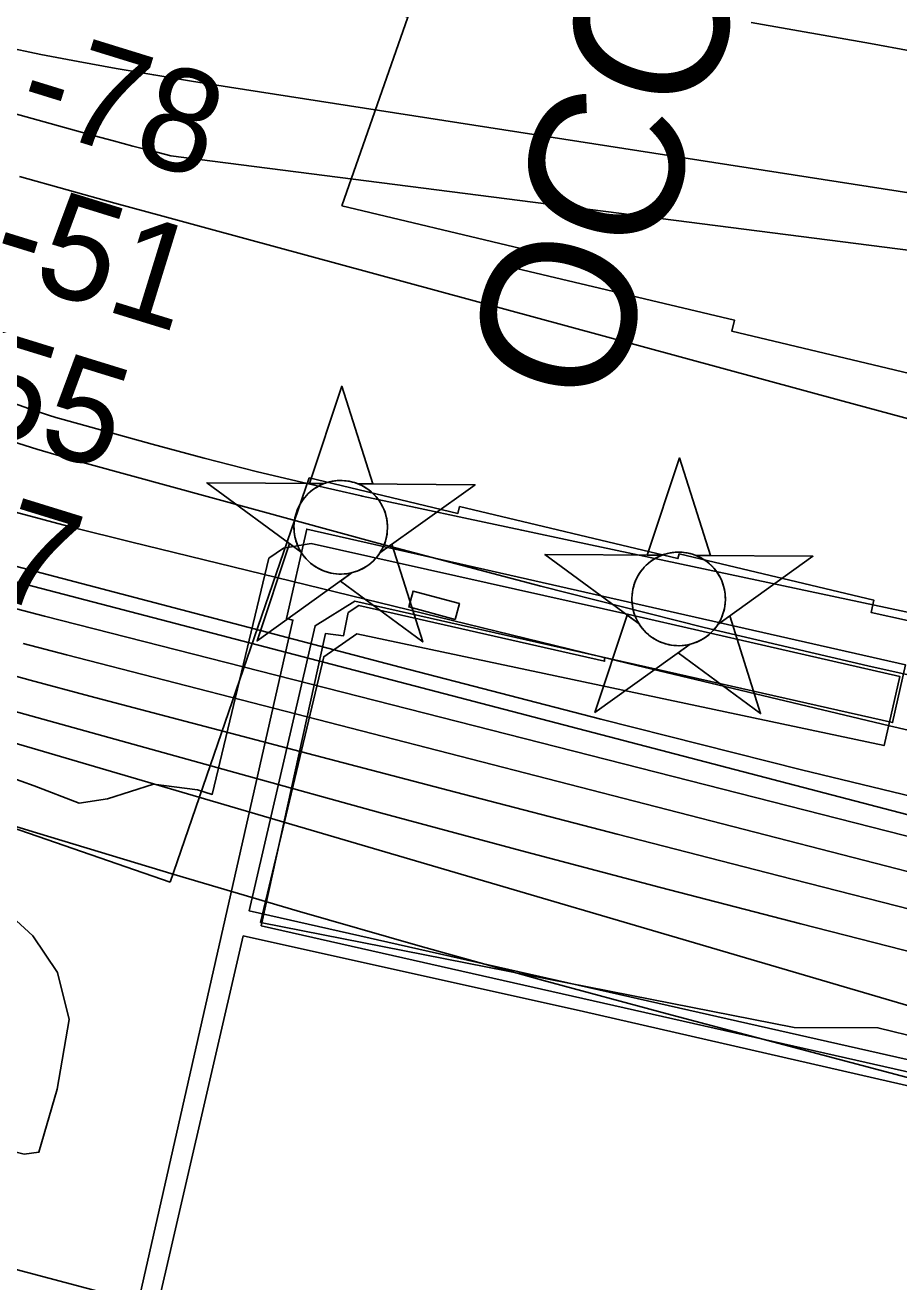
# Model space of a CAD drawing. Extents: x 3535183 to 3573198, y 534952 to 560562.
# Drawn here: x 3557082 to 3557653, y 544239 to 545059 of the extents above; entities that cross this region are included whole.
import ezdxf

# ---------------------------------------------------------------- set-up
doc = ezdxf.new("R2010")
doc.units = 0
for name, color, linetype in [('V-BLDG-OTLN', 7, 'Continuous'), ('V-CHAN-DOCK', 7, 'Continuous'), ('V-CHAN-NAID', 7, 'Continuous'), ('V-LEVE-TOET', 7, 'Continuous'), ('V-RIVR-EDGE', 7, 'Continuous'), ('V-RIVR-RANG', 7, 'Continuous'), ('V-RRAP-RVMT', 7, 'Continuous'), ('V-SITE-VEGE', 7, 'Continuous'), ('V-TOPO-DPTH', 7, 'Continuous'), ('V-TOPO-MAJR', 7, 'Continuous'), ('V-TOPO-MINR', 7, 'Continuous'), ('V-TOPO-WATR', 7, 'Continuous'), ('V-UTIL-LINE', 7, 'Continuous')]:
    doc.layers.add(name, color=color, linetype=linetype)

msp = doc.modelspace()

# ---------------------------------------------------------------- linework, layer by layer
at = {"layer": 'V-BLDG-OTLN'}
msp.add_lwpolyline([(3557362.75, 544671.19), (3557332.48, 544679.42), (3557335.28, 544689.79), (3557365.59, 544681.64)], close=True, dxfattribs=at)
at = {"layer": 'V-CHAN-DOCK'}
for points in [[(3557150.38, 544201.89), (3557256.8, 544670.9), (3557252.56, 544671.86), (3557265.83, 544730.31), (3557657.02, 544641.55), (3557648.49, 544603.97), (3557297.18, 544683.22), (3557271.25, 544667.14), (3557228.15, 544481.1), (3557671.56, 544380.85), (3557954.62, 544316.97), (3557965.39, 544370.03), (3558102.44, 544338.61), (3558149.75, 544487.35), (3558133.22, 544491.15), (3558133.97, 544494.29), (3558111.72, 544499.56), (3558102.35, 544457.82), (3558049.7, 544467.25), (3558060.41, 544517.54), (3558136, 544502.75), (3558143.8, 544535.21), (3558719.51, 544402.4)], [(3557224.35, 544464.66), (3557162.78, 544198.87)], [(3558462.92, 544237.43), (3558124.67, 544314.69), (3558055.18, 544090.75), (3558026.3, 544099.64), (3558096.75, 544321.07), (3557977.4, 544348.33), (3557964.59, 544296.7), (3557446.7, 544415.19), (3557224.35, 544464.66)]]:
    msp.add_lwpolyline(points, dxfattribs=at)
at = {"layer": 'V-CHAN-NAID'}
for points in [[(3557277.13, 544759.95), (3557267.54, 544760.02), (3557288.67, 544823.51), (3557308.89, 544759.73), (3557299.3, 544759.8), (3557297.73, 544760.37), (3557295.63, 544760.99), (3557293.59, 544761.45), (3557291.56, 544761.75), (3557290.39, 544761.87), (3557288.85, 544761.95), (3557287.13, 544761.95), (3557285.76, 544761.88), (3557283.86, 544761.68), (3557282.49, 544761.46), (3557280.71, 544761.07), (3557279.18, 544760.65), (3557278.15, 544760.32)], [(3557497.88, 544713.2), (3557488.29, 544713.27), (3557509.41, 544776.75), (3557529.64, 544712.98), (3557520.05, 544713.04), (3557518.47, 544713.62), (3557516.38, 544714.24), (3557514.34, 544714.69), (3557512.3, 544715), (3557511.14, 544715.11), (3557509.6, 544715.2), (3557507.88, 544715.19), (3557506.51, 544715.12), (3557504.6, 544714.92), (3557503.24, 544714.7), (3557501.45, 544714.32), (3557499.92, 544713.9), (3557498.89, 544713.57)], [(3557277.13, 544759.95), (3557200.64, 544760.49), (3557262.2, 544715.1), (3557261.09, 544717.01), (3557260.28, 544718.63), (3557259.45, 544720.6), (3557258.76, 544722.66), (3557258.39, 544723.98), (3557258.03, 544725.6), (3557257.79, 544727.05), (3557257.6, 544728.65), (3557257.49, 544730.38), (3557257.48, 544731.96), (3557257.59, 544734.04), (3557257.77, 544735.66), (3557258.16, 544737.86), (3557258.64, 544739.78), (3557259.25, 544741.67), (3557259.9, 544743.35), (3557260.63, 544744.94), (3557261.44, 544746.47), (3557262.5, 544748.21), (3557263.53, 544749.68), (3557264.53, 544750.95), (3557265.54, 544752.09), (3557266.84, 544753.43), (3557267.9, 544754.4), (3557269.61, 544755.79), (3557270.82, 544756.66), (3557272.51, 544757.73), (3557274.24, 544758.68), (3557275.69, 544759.36)], [(3557299.3, 544759.8), (3557375.8, 544759.25), (3557313.59, 544714.73), (3557314.5, 544716.22), (3557315.48, 544718.07), (3557316.2, 544719.65), (3557316.94, 544721.61), (3557317.48, 544723.39), (3557317.88, 544725.03), (3557318.24, 544727.04), (3557318.43, 544728.61), (3557318.55, 544730.82), (3557318.52, 544732.88), (3557318.33, 544735.1), (3557318.07, 544736.86), (3557317.58, 544739.09), (3557316.94, 544741.23), (3557316.19, 544743.21), (3557315.54, 544744.66), (3557314.53, 544746.57), (3557313.47, 544748.3), (3557312.25, 544750), (3557310.99, 544751.54), (3557309.72, 544752.9), (3557308.09, 544754.43), (3557306.35, 544755.85), (3557304.66, 544757.02), (3557302.78, 544758.16), (3557301.3, 544758.92)], [(3557295.56, 544701.82), (3557233.36, 544657.3), (3557254.48, 544720.79), (3557262.2, 544715.1), (3557262.84, 544714.13), (3557264.22, 544712.27), (3557265.43, 544710.86), (3557266.9, 544709.35), (3557268.29, 544708.1), (3557269.74, 544706.95), (3557271.15, 544705.96), (3557272.82, 544704.92), (3557274.54, 544704.01), (3557276.33, 544703.2), (3557277.77, 544702.65), (3557279.4, 544702.12), (3557281.63, 544701.55), (3557283.16, 544701.27), (3557285.19, 544701.01), (3557286.72, 544700.91), (3557288.58, 544700.88), (3557290.27, 544700.96), (3557291.98, 544701.14), (3557293.88, 544701.45)], [(3557313.59, 544714.73), (3557321.39, 544720.31), (3557341.61, 544656.54), (3557287.77, 544696.24), (3557295.56, 544701.82), (3557297.23, 544702.3), (3557298.84, 544702.86), (3557301, 544703.78), (3557302.73, 544704.66), (3557304.6, 544705.77), (3557306.34, 544706.98), (3557307.89, 544708.23), (3557309.18, 544709.4), (3557310.56, 544710.82), (3557311.77, 544712.22), (3557312.88, 544713.69)], [(3557497.88, 544713.2), (3557421.38, 544713.74), (3557482.95, 544668.34), (3557481.84, 544670.25), (3557481.03, 544671.88), (3557480.2, 544673.85), (3557479.5, 544675.9), (3557479.14, 544677.23), (3557478.78, 544678.85), (3557478.54, 544680.3), (3557478.35, 544681.9), (3557478.24, 544683.63), (3557478.23, 544685.21), (3557478.33, 544687.29), (3557478.52, 544688.9), (3557478.91, 544691.11), (3557479.39, 544693.03), (3557479.99, 544694.92), (3557480.65, 544696.6), (3557481.37, 544698.18), (3557482.19, 544699.72), (3557483.25, 544701.46), (3557484.28, 544702.93), (3557485.28, 544704.2), (3557486.28, 544705.34), (3557487.59, 544706.68), (3557488.64, 544707.64), (3557490.36, 544709.04), (3557491.57, 544709.91), (3557493.26, 544710.98), (3557494.99, 544711.93), (3557496.44, 544712.61)], [(3557520.05, 544713.04), (3557596.54, 544712.5), (3557534.34, 544667.98), (3557535.25, 544669.47), (3557536.23, 544671.32), (3557536.94, 544672.9), (3557537.68, 544674.85), (3557538.23, 544676.64), (3557538.63, 544678.28), (3557538.99, 544680.29), (3557539.17, 544681.86), (3557539.3, 544684.07), (3557539.27, 544686.13), (3557539.08, 544688.35), (3557538.81, 544690.11), (3557538.32, 544692.34), (3557537.68, 544694.48), (3557536.93, 544696.46), (3557536.28, 544697.91), (3557535.28, 544699.82), (3557534.21, 544701.54), (3557533, 544703.24), (3557531.74, 544704.78), (3557530.47, 544706.15), (3557528.84, 544707.68), (3557527.09, 544709.09), (3557525.41, 544710.27), (3557523.52, 544711.4), (3557522.05, 544712.16)], [(3557516.31, 544655.07), (3557454.11, 544610.55), (3557475.23, 544674.03), (3557482.95, 544668.34), (3557483.58, 544667.38), (3557484.97, 544665.52), (3557486.18, 544664.1), (3557487.65, 544662.6), (3557489.04, 544661.35), (3557490.49, 544660.2), (3557491.89, 544659.21), (3557493.57, 544658.17), (3557495.28, 544657.26), (3557497.08, 544656.45), (3557498.52, 544655.89), (3557500.15, 544655.36), (3557502.38, 544654.8), (3557503.91, 544654.51), (3557505.93, 544654.26), (3557507.47, 544654.15), (3557509.33, 544654.13), (3557511.02, 544654.21), (3557512.73, 544654.39), (3557514.63, 544654.7)], [(3557534.34, 544667.98), (3557542.14, 544673.56), (3557562.36, 544609.78), (3557508.51, 544649.49), (3557516.31, 544655.07), (3557517.98, 544655.55), (3557519.59, 544656.11), (3557521.75, 544657.02), (3557523.48, 544657.91), (3557525.35, 544659.02), (3557527.08, 544660.23), (3557528.64, 544661.48), (3557529.92, 544662.65), (3557531.31, 544664.07), (3557532.51, 544665.47), (3557533.63, 544666.94)]]:
    msp.add_lwpolyline(points, close=True, dxfattribs=at)
for centre in [(3557288.01, 544731.42), (3557508.76, 544684.67)]:
    msp.add_circle(centre, 30.54, dxfattribs=at)
at = {"layer": 'V-LEVE-TOET'}
msp.add_lwpolyline([(3557132.62, 544231.73), (3557072.71, 544247.79)], dxfattribs=at)
at = {"layer": 'V-RIVR-EDGE'}
for points in [[(3557045.05, 544577.82), (3557087.63, 544562.71), (3557117.02, 544551.23), (3557135.64, 544554.19), (3557165.68, 544563.72), (3557194.48, 544560.05), (3557204.08, 544557.02), (3557241.08, 544711.21), (3557250.7, 544717.79)], [(3557250.7, 544717.79), (3557268.72, 544720.75), (3557478.12, 544674.01), (3557653.32, 544633.95), (3557643, 544588.95), (3557298.59, 544661.84), (3557276.94, 544646.89), (3557235.69, 544473.5), (3557584.31, 544404.8), (3557638.94, 544404.66), (3557695.94, 544390.71), (3557740.96, 544391.8), (3557790.75, 544374.87), (3557832.75, 544367.56), (3557888.58, 544364.42), (3557967.25, 544375.64), (3558024.28, 544376.7), (3558047.06, 544364.63), (3558092.65, 544350.71), (3558169.42, 544321.71), (3558251.63, 544304.69)]]:
    msp.add_lwpolyline(points, dxfattribs=at)
at = {"layer": 'V-RRAP-RVMT'}
for points in [[(3556195.6, 545497.45), (3556204.07, 545519.67), (3556347.5, 545465.05), (3556333.62, 545428.59), (3556438.43, 545388.85), (3556435.61, 545380.45), (3556559.82, 545333.24), (3556558.9, 545330.67), (3556673.14, 545287.24), (3556686.41, 545321.97), (3556829.74, 545267.39), (3556823.59, 545251), (3556948.66, 545203.4), (3556942.94, 545188.25), (3557044.35, 545149.56), (3557049.82, 545165.1), (3557195.19, 545114.05), (3557194.7, 545112.63), (3557331.9, 545064.45), (3557288.7, 544941.42)], [(3557288.7, 544941.42), (3557405.75, 544913.57), (3557402.76, 544900.32), (3557545.27, 544866.57), (3557543.59, 544859.39), (3557687.09, 544825.22), (3557686.17, 544821.24), (3557809.8, 544794.06), (3557810.93, 544799.3), (3557970.05, 544764.36), (3557968.45, 544756.97), (3558114.43, 544724.94), (3558113.59, 544721.08), (3558248.84, 544691.4)], [(3558344.03, 544521.64), (3558202.13, 544552.82), (3558203.46, 544558.88), (3558083.67, 544585.08), (3558058.11, 544468.41), (3557919.29, 544498.89), (3557936.74, 544578.43), (3557913.65, 544583.49), (3557886.81, 544460.33), (3557743.42, 544491.82), (3557777.04, 544644.55), (3557634.61, 544675.75), (3557636.4, 544683.79), (3557509.02, 544714.1), (3557508.26, 544711), (3557365.65, 544744.94), (3557364.58, 544740.54), (3557267.41, 544763.66), (3557176.64, 544499.83)], [(3557176.64, 544499.83), (3557037.96, 544547.55)]]:
    msp.add_lwpolyline(points, dxfattribs=at)
at = {"layer": 'V-SITE-VEGE'}
msp.add_lwpolyline([(3557081.16, 544322.2), (3556957.23, 544352.4), (3556858.37, 544390.39), (3556778.85, 544426.61), (3556735.26, 544460.71), (3556698.62, 544496.05), (3556690.83, 544521.11), (3556698.31, 544548.64), (3556715.7, 544587.03), (3556732.6, 544601.91), (3556783.75, 544599.48), (3556878.35, 544556.04), (3556953.86, 544526.83), (3556997.87, 544513.48), (3557037.7, 544498.83), (3557065.09, 544484.43), (3557086.82, 544464.62), (3557102.95, 544440.76), (3557110.62, 544410.16), (3557102.78, 544364.66), (3557090.86, 544323.39)], close=True, dxfattribs=at)
at = {"layer": 'V-TOPO-DPTH'}
for points in [[(3557073.47, 544787.52), (3557089.55, 544782.44), (3557105.72, 544777.65), (3557121.94, 544773.06), (3557312.29, 544721.09), (3557418.67, 544693), (3557525.35, 544666.1), (3557632.46, 544640.99), (3557739.86, 544617.07), (3557847.51, 544594.19), (3557955.2, 544571.49), (3558062.95, 544549.08), (3558170.73, 544526.85), (3558543.84, 544450.41), (3558568.96, 544445.28), (3558594.07, 544440.17), (3558619.19, 544435.08), (3558644.31, 544430), (3558838.86, 544390.82), (3558961.26, 544366.17), (3559083.66, 544341.52), (3559206.06, 544316.87), (3559328.47, 544292.23)], [(3559328.47, 544292.23), (3559206.06, 544316.87), (3559083.66, 544341.52), (3558961.26, 544366.17), (3558838.86, 544390.82), (3558644.31, 544430), (3558619.19, 544435.08), (3558594.07, 544440.17), (3558568.96, 544445.28), (3558543.84, 544450.41), (3558170.73, 544526.85), (3558062.95, 544549.08), (3557955.2, 544571.49), (3557847.51, 544594.19), (3557739.86, 544617.07), (3557632.46, 544640.99), (3557525.35, 544666.1), (3557418.67, 544693), (3557312.29, 544721.09), (3557121.94, 544773.06), (3557105.72, 544777.65), (3557089.55, 544782.44), (3557073.47, 544787.52)], [(3557075.49, 544741.26), (3557113.05, 544731.4), (3557150.71, 544721.91), (3557475.98, 544642.52), (3557646.52, 544601.78), (3557817.31, 544562.15), (3557988.48, 544524.19), (3558159.9, 544487.35), (3558462.61, 544423.84), (3558482.88, 544419.64), (3558503.16, 544415.51), (3558523.47, 544411.48), (3558543.78, 544407.53), (3558564.11, 544403.63), (3558584.44, 544399.73), (3558604.77, 544395.85), (3558625.11, 544391.97), (3559194.26, 544283.57), (3559292.2, 544264.89), (3559390.14, 544246.19)], [(3559390.14, 544246.19), (3559292.2, 544264.89), (3559194.26, 544283.57), (3558625.11, 544391.97), (3558604.77, 544395.85), (3558584.44, 544399.73), (3558564.11, 544403.63), (3558543.78, 544407.53), (3558523.47, 544411.48), (3558503.16, 544415.51), (3558482.88, 544419.64), (3558462.61, 544423.84), (3558159.9, 544487.35), (3557988.48, 544524.19), (3557817.31, 544562.15), (3557646.52, 544601.78), (3557475.98, 544642.52), (3557150.71, 544721.91), (3557113.05, 544731.4), (3557075.49, 544741.26)], [(3557075.46, 544706.16), (3557326.89, 544640.07), (3557457.92, 544606.24), (3557589.13, 544573.18), (3557720.63, 544541.26), (3557852.32, 544510.11), (3557938.03, 544490.23), (3558043.66, 544466.19), (3558149.42, 544442.74), (3558255.38, 544420.18), (3558361.46, 544398.21), (3558535.99, 544362.83), (3558554.92, 544359.06), (3558573.87, 544355.38), (3558592.84, 544351.84), (3558611.83, 544348.39), (3559344.22, 544218.01)], [(3559344.22, 544218.01), (3558611.83, 544348.39), (3558592.84, 544351.84), (3558573.87, 544355.38), (3558554.92, 544359.06), (3558535.99, 544362.83), (3558361.46, 544398.21), (3558255.38, 544420.18), (3558149.42, 544442.74), (3558043.66, 544466.19), (3557938.03, 544490.23), (3557852.32, 544510.11), (3557720.63, 544541.26), (3557589.13, 544573.18), (3557457.92, 544606.24), (3557326.89, 544640.07), (3557075.46, 544706.16)], [(3559739.94, 544105.76), (3558976.32, 544233.73), (3558907.21, 544245.38), (3558838.11, 544257.12), (3558769.03, 544268.98), (3558699.97, 544280.93), (3558595.66, 544299.08), (3558578.78, 544302.09), (3558561.91, 544305.19), (3558545.07, 544308.42), (3558528.25, 544311.74), (3558511.46, 544315.2), (3558494.69, 544318.76), (3558477.95, 544322.48), (3558461.24, 544326.3), (3558449.1, 544329.13), (3558426.34, 544334.52), (3558403.61, 544339.99), (3558380.92, 544345.6), (3558358.24, 544351.31), (3557094.42, 544673.4), (3557076.11, 544678.19)], [(3559739.94, 544105.76), (3558976.32, 544233.73), (3558907.21, 544245.38), (3558838.11, 544257.12), (3558769.03, 544268.98), (3558699.97, 544280.93), (3558595.66, 544299.08), (3558578.78, 544302.09), (3558561.91, 544305.19), (3558545.07, 544308.42), (3558528.25, 544311.74), (3558511.46, 544315.2), (3558494.69, 544318.76), (3558477.95, 544322.48), (3558461.24, 544326.3), (3558449.1, 544329.13), (3558426.34, 544334.52), (3558403.61, 544339.99), (3558380.92, 544345.6), (3558358.24, 544351.31), (3557094.42, 544673.4), (3557076.11, 544678.19)], [(3557046.33, 544642.37), (3557085.14, 544631.65), (3557124.02, 544621.21), (3557257.32, 544586.18), (3557362.95, 544558.56), (3557468.61, 544531.09), (3557574.34, 544503.86), (3557680.11, 544476.8), (3558509.97, 544265.42), (3558530.03, 544260.48), (3558550.14, 544255.73), (3558570.32, 544251.29), (3558590.54, 544247.06), (3558749.7, 544214.98), (3558848.63, 544195.99), (3558947.78, 544178.23), (3559047.23, 544162.31), (3559146.89, 544147.61), (3559246.68, 544133.62), (3559346.43, 544119.36)], [(3557046.33, 544642.37), (3557085.14, 544631.65), (3557124.02, 544621.21), (3557257.32, 544586.18), (3557362.95, 544558.56), (3557468.61, 544531.09), (3557574.34, 544503.86), (3557680.11, 544476.8), (3558509.97, 544265.42), (3558530.03, 544260.48), (3558550.14, 544255.73), (3558570.32, 544251.29), (3558590.54, 544247.06), (3558749.7, 544214.98), (3558848.63, 544195.99), (3558947.78, 544178.23), (3559047.23, 544162.31), (3559146.89, 544147.61), (3559246.68, 544133.62), (3559346.43, 544119.36)], [(3559301.3, 544032.71), (3559231.89, 544043.7), (3559162.53, 544055.02), (3559093.21, 544066.55), (3558940.14, 544092.37), (3558871.63, 544104.51), (3558803.26, 544117.39), (3558735.11, 544131.39), (3558667.11, 544146.13), (3558552.8, 544171.9), (3558542.08, 544174.38), (3558531.38, 544176.93), (3558520.7, 544179.6), (3558510.04, 544182.35), (3558297.08, 544238.56), (3558180.09, 544269.96), (3558063.28, 544301.99), (3557946.74, 544335), (3557830.38, 544368.64), (3557055.1, 544596.28)]]:
    msp.add_lwpolyline(points, dxfattribs=at)
at = {"layer": 'V-TOPO-MAJR'}
msp.add_lwpolyline([(3556946.65, 544857.66), (3557087.73, 544807.8), (3557092.42, 544806.2), (3557097.13, 544804.66), (3557101.87, 544803.22), (3557106.62, 544801.85), (3557164.83, 544785.69), (3557198.78, 544776.58), (3557232.83, 544767.86), (3557267.02, 544759.74), (3557301.31, 544752.01), (3557302.05, 544751.85), (3557336.79, 544744.35), (3557371.53, 544736.89), (3557406.28, 544729.46), (3557441.04, 544722.07), (3558588.05, 544478.67)], dxfattribs=at)
at = {"layer": 'V-TOPO-MINR'}
for points in [[(3556852.85, 545063.3), (3557127.22, 544987.13), (3557139.65, 544983.73), (3557152.09, 544980.39), (3557164.56, 544977.15), (3557177.04, 544973.97), (3558676.12, 544782.23), (3559818.29, 544529.41)], [(3557556.15, 545061.1), (3557634.03, 545047.22), (3557711.86, 545033.01), (3557789.65, 545018.59), (3557867.32, 545003.59), (3557944.88, 544988.05), (3558022.27, 544971.69), (3558099.55, 544954.78), (3558629.4, 544835.88), (3558657.39, 544829.66), (3558685.38, 544823.5), (3558713.4, 544817.45), (3558741.44, 544811.47), (3558993.7, 544758.13), (3559139.62, 544727.45), (3559285.58, 544696.98), (3559431.61, 544666.83)], [(3557067.46, 545045.26), (3557091.98, 545040.21), (3557116.56, 545035.48), (3557141.22, 545031.1), (3557165.89, 545026.85), (3557190.6, 545022.78), (3557215.33, 545018.83), (3557661.92, 544949.28), (3557727.28, 544939.46), (3557792.7, 544930.11), (3557858.22, 544921.45), (3557923.8, 544913.27), (3557989.46, 544905.66), (3558055.15, 544898.36), (3558120.88, 544891.51), (3558186.65, 544884.97), (3558222.23, 544881.56), (3558299.3, 544872.9)], [(3557078.07, 544960.44), (3557109.27, 544951.75), (3557140.49, 544943.11), (3557171.73, 544934.54), (3557202.98, 544926.02), (3557457.7, 544856.89), (3557616.33, 544813.88), (3557774.98, 544770.95), (3557933.66, 544728.11), (3558092.36, 544685.33), (3558575.39, 544555.28), (3558597.08, 544549.56), (3558618.81, 544544), (3558640.59, 544538.66), (3558662.42, 544533.47), (3558920.56, 544473.55), (3559067.94, 544439.99), (3559215.49, 544407.25), (3559363.31, 544375.74)], [(3557073.47, 544787.52), (3557089.55, 544782.44), (3557105.72, 544777.65), (3557121.94, 544773.06), (3557312.29, 544721.09), (3557418.67, 544693), (3557525.35, 544666.1), (3557632.46, 544640.99), (3557739.86, 544617.07), (3557847.51, 544594.19), (3557955.2, 544571.49), (3558062.95, 544549.08), (3558170.73, 544526.85), (3558543.84, 544450.41), (3558568.96, 544445.28), (3558594.07, 544440.17), (3558619.19, 544435.08), (3558644.31, 544430), (3558838.86, 544390.82), (3558961.26, 544366.17), (3559083.66, 544341.52), (3559206.06, 544316.87), (3559328.47, 544292.23)], [(3557075.49, 544741.26), (3557113.05, 544731.4), (3557150.71, 544721.91), (3557475.98, 544642.52), (3557646.52, 544601.78), (3557817.31, 544562.15), (3557988.48, 544524.19), (3558159.9, 544487.35), (3558462.61, 544423.84), (3558482.88, 544419.64), (3558503.16, 544415.51), (3558523.47, 544411.48), (3558543.78, 544407.53), (3558564.11, 544403.63), (3558584.44, 544399.73), (3558604.77, 544395.85), (3558625.11, 544391.97), (3559194.26, 544283.57), (3559292.2, 544264.89), (3559390.14, 544246.19)], [(3557075.46, 544706.16), (3557326.89, 544640.07), (3557457.92, 544606.24), (3557589.13, 544573.18), (3557720.63, 544541.26), (3557852.32, 544510.11), (3557938.03, 544490.23), (3558043.66, 544466.19), (3558149.42, 544442.74), (3558255.38, 544420.18), (3558361.46, 544398.21), (3558535.99, 544362.83), (3558554.92, 544359.06), (3558573.87, 544355.38), (3558592.84, 544351.84), (3558611.83, 544348.39), (3559344.22, 544218.01)], [(3557072.43, 544696.7), (3557082.43, 544694.02), (3557828.74, 544499.27), (3557910.65, 544478.25), (3557992.67, 544457.66), (3558074.85, 544437.72), (3558157.14, 544418.23), (3558199.66, 544408.33), (3558260.83, 544394.38), (3558322.08, 544380.8), (3558383.45, 544367.77), (3558444.89, 544355.1), (3558505.04, 544342.98), (3558536.5, 544336.77), (3558567.98, 544330.72), (3558599.52, 544324.9), (3558631.08, 544319.25), (3559433.73, 544178.62)], [(3557076.11, 544678.19), (3557094.42, 544673.4), (3558358.24, 544351.31), (3558380.92, 544345.6), (3558403.61, 544339.99), (3558426.34, 544334.52), (3558449.1, 544329.13), (3558461.24, 544326.3), (3558477.95, 544322.48), (3558494.69, 544318.76), (3558511.46, 544315.2), (3558528.25, 544311.74), (3558545.07, 544308.42), (3558561.91, 544305.19), (3558578.78, 544302.09), (3558595.66, 544299.08), (3558699.97, 544280.93), (3558769.03, 544268.98), (3558838.11, 544257.12), (3558907.21, 544245.38), (3558976.32, 544233.73), (3559739.94, 544105.76)], [(3557080.53, 544655.56), (3557108.9, 544648.07), (3557815.45, 544466.19), (3557938.73, 544434.62), (3558062.06, 544403.26), (3558185.46, 544372.2), (3558308.92, 544341.36), (3558540.51, 544283.81), (3558548.22, 544281.95), (3558555.96, 544280.15), (3558563.72, 544278.46), (3558571.49, 544276.84), (3558632.24, 544264.6), (3558670.44, 544257.18), (3558708.71, 544250.11), (3558747.08, 544243.57), (3558785.51, 544237.4), (3558802.57, 544234.77), (3558849.56, 544227.5), (3558896.55, 544220.15), (3558943.51, 544212.69), (3558990.47, 544205.16), (3559715.09, 544088.13)], [(3557042.23, 544620.34), (3557222.65, 544570.18), (3557313.96, 544545.1), (3557405.36, 544520.41), (3557496.91, 544496.29), (3557588.57, 544472.55), (3558476.86, 544245.46), (3558510.31, 544237.2), (3558543.84, 544229.3), (3558577.5, 544221.96), (3558611.24, 544214.99), (3558935.92, 544150.65), (3559061.19, 544127.42), (3559186.77, 544106.23), (3559312.83, 544088.1)], [(3557055.1, 544596.28), (3557830.38, 544368.64), (3557946.74, 544335), (3558063.28, 544301.99), (3558180.09, 544269.96), (3558297.08, 544238.56), (3558510.04, 544182.35), (3558520.7, 544179.6), (3558531.38, 544176.93), (3558542.08, 544174.38), (3558552.8, 544171.9), (3558667.11, 544146.13), (3558735.11, 544131.39), (3558803.26, 544117.39), (3558871.63, 544104.51), (3558940.14, 544092.37), (3559093.21, 544066.55), (3559162.53, 544055.02), (3559231.89, 544043.7), (3559301.3, 544032.71)], [(3557054.18, 544542.69), (3557089.15, 544531.94), (3557179.27, 544504.79), (3557259.48, 544481.08), (3557339.84, 544457.91), (3557420.43, 544435.55), (3557501.18, 544413.74), (3558468.7, 544157.64), (3558496.05, 544150.54), (3558523.44, 544143.62), (3558550.9, 544136.97), (3558578.4, 544130.49), (3559035.85, 544025.15), (3559149.73, 543999.29), (3559263.71, 543973.91), (3559377.85, 543949.25)]]:
    msp.add_lwpolyline(points, dxfattribs=at)
at = {"layer": 'V-TOPO-WATR'}
msp.add_lwpolyline([(3557046.33, 544642.37), (3557085.14, 544631.65), (3557124.02, 544621.21), (3557257.32, 544586.18), (3557362.95, 544558.56), (3557468.61, 544531.09), (3557574.34, 544503.86), (3557680.11, 544476.8), (3558509.97, 544265.42), (3558530.03, 544260.48), (3558550.14, 544255.73), (3558570.32, 544251.29), (3558590.54, 544247.06), (3558749.7, 544214.98), (3558848.63, 544195.99), (3558947.78, 544178.23), (3559047.23, 544162.31), (3559146.89, 544147.61), (3559246.68, 544133.62), (3559346.43, 544119.36)], dxfattribs=at)
at = {"layer": 'V-UTIL-LINE'}
for points in [[(3557460.4, 544646), (3557460.36, 544643.92), (3557299.89, 544680.4), (3557292.88, 544675.7), (3557289.8, 544660.54), (3557278.07, 544662.16), (3557235.97, 544471.26)], [(3557235.97, 544471.26), (3557669.87, 544373.17), (3557955.55, 544308.98), (3557966.31, 544362), (3558107.1, 544329.47), (3558154.41, 544318.33), (3558462.31, 544249.09), (3558721.29, 544191.23)]]:
    msp.add_lwpolyline(points, dxfattribs=at)

# ---------------------------------------------------------------- texts
at = {"layer": 'V-CHAN-NAID'}
msp.add_text('OCCIDENTAL - KOCH (128.9) (2)', height=100, rotation=72.34988, dxfattribs=at).set_placement((3557462.44, 544805.73))
at = {"layer": 'V-RIVR-RANG'}
for s, p in [('-78', (3557073.96, 544996.24)), ('-51', (3557056.59, 544896.95)), ('-55', (3557012, 544806.05)), ('-27', (3556980.27, 544711.19))]:
    msp.add_text(s, height=67, rotation=342.8525, dxfattribs=at).set_placement(p)

doc.saveas('drawing.dxf')
